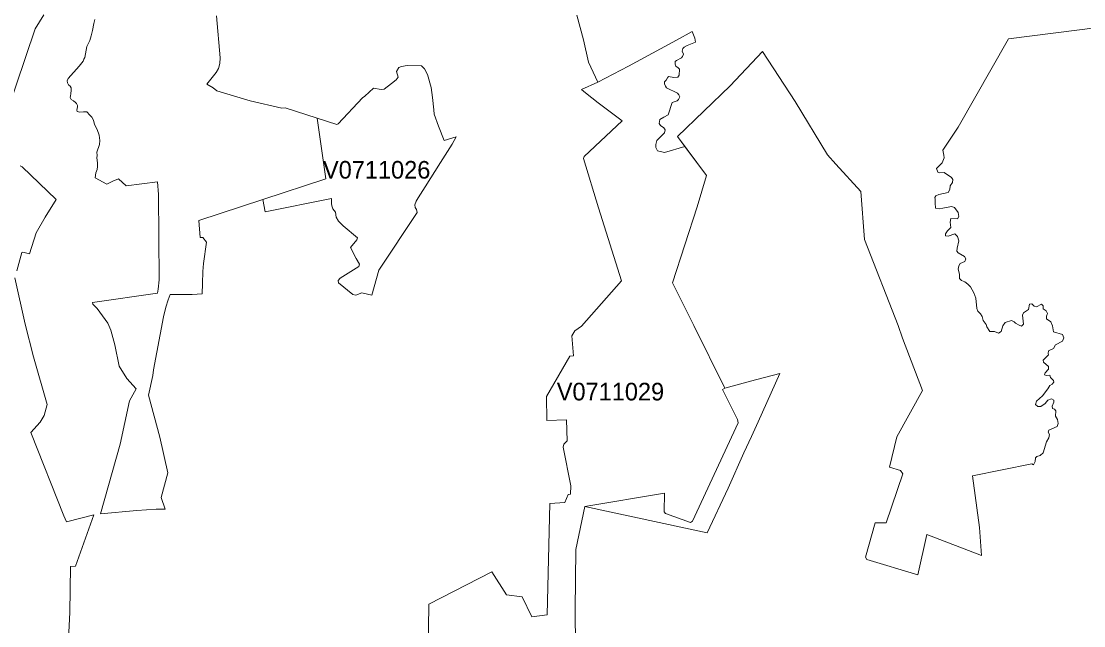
# Model space of a CAD drawing. Extents: x 369010 to 735936, y 6377141 to 6616555.
# Drawn here: x 561961 to 567996, y 6445455 to 6448885 of the extents above; entities that cross this region are included whole.
import ezdxf
from ezdxf.enums import TextEntityAlignment as Align

# ---------------------------------------------------------------- set-up
doc = ezdxf.new("R2010")
doc.units = 0
doc.header["$LTSCALE"] = 40
doc.layers.add('3', color=7, linetype='Continuous', lineweight=13)
doc.layers.add('4', color=7, linetype='Continuous')

msp = doc.modelspace()

# ---------------------------------------------------------------- linework, layer by layer
at = {"layer": '3'}
for points in [[(562089.65, 6448922.89), (562039.84, 6448843.44), (561876.81, 6448360.17)], [(561876.81, 6448360.17), (562039.84, 6448843.44), (562089.65, 6448922.89)], [(562315.9, 6448670), (562312.09, 6448659.73), (562290.74, 6448630.11), (562227.02, 6448559.77), (562222.39, 6448546.86), (562223.05, 6448535.94), (562229.5, 6448525.51), (562237.94, 6448516.57), (562244.4, 6448508.13), (562245.06, 6448494.56), (562242.41, 6448474.04), (562239.93, 6448462.45), (562239.27, 6448452.03), (562243.74, 6448442.43), (562257.31, 6448433.99), (562268.23, 6448425.05), (562274.69, 6448418.59), (562280.48, 6448408.17), (562281.14, 6448399.23), (562276.01, 6448381.19), (562277.83, 6448373.41), (562293.39, 6448370.27), (562313.91, 6448372.09), (562332.61, 6448370.76), (562339.73, 6448365.63), (562344.03, 6448357.85), (562362.07, 6448341.8), (562371.01, 6448323.76), (562377.46, 6448300.59), (562392.86, 6448270.8), (562403.28, 6448239.85), (562407.09, 6448208.9), (562405.1, 6448185.73), (562391.03, 6448141.87), (562391.7, 6448123.83), (562390.7, 6448109.6), (562394.51, 6448082.62), (562393.85, 6448060.61), (562392.03, 6448043.89), (562384.25, 6448025.19), (562380.44, 6447996.23), (562447.97, 6447961.31), (562480.9, 6447978.19), (562513.18, 6447990.44), (562556.37, 6447951.71), (562734.46, 6447974.22), (562740.25, 6447902.06), (562744.22, 6447417.63), (562738.43, 6447364.33), (562734.46, 6447342.16), (562365.88, 6447288.7), (562367.2, 6447280.92), (562392.03, 6447256.09), (562453.1, 6447172.68), (562470.15, 6447132.3), (562493.48, 6447050.21), (562516.98, 6446929.06), (562560.01, 6446857.4), (562613.97, 6446798.81), (562576.23, 6446731.12), (562522.78, 6446486.17), (562411.56, 6446089.95), (562617.28, 6446109.48), (562726.68, 6446116.1), (562777.49, 6446116.1), (562756.63, 6446183.79), (562794.37, 6446321.99), (562747.53, 6446525.23), (562683.65, 6446763.55), (562709.13, 6446874.44), (562712.94, 6446906.88), (562769.05, 6447207.93), (562781.96, 6447263.87), (562795.03, 6447305.58), (562807.44, 6447334.38), (562931.07, 6447334.38), (562988.34, 6447338.18), (562990.99, 6447398.1), (562992.31, 6447465.95), (562996.28, 6447511.47), (563013.16, 6447632.62), (562992.31, 6447658.77), (562976.75, 6447658.77), (562970.13, 6447755.09), (563333.25, 6447874.25), (563691.23, 6447992.26), (563640.92, 6448336.01), (563459.2, 6448393.44), (563441.82, 6448391.45), (563261.09, 6448434.65), (563072.25, 6448490.09), (563050.24, 6448508.13), (563015.48, 6448528.82), (563068.94, 6448594.53), (563081.52, 6448617.2), (563088.63, 6448645.5), (563089.96, 6448677.77), (563070.26, 6448916.93)], [(562390.7, 6448109.6), (562391.7, 6448123.83), (562391.03, 6448141.87), (562405.1, 6448185.73), (562407.09, 6448208.9), (562403.28, 6448239.85), (562392.86, 6448270.8), (562377.46, 6448300.59), (562371.01, 6448323.76), (562362.07, 6448341.8), (562344.03, 6448357.85), (562339.73, 6448365.63), (562332.61, 6448370.76), (562313.91, 6448372.09), (562293.39, 6448370.27), (562277.83, 6448373.41), (562276.01, 6448381.19), (562281.14, 6448399.23), (562280.48, 6448408.17), (562274.69, 6448418.59), (562268.23, 6448425.05), (562257.31, 6448433.99), (562243.74, 6448442.43), (562239.27, 6448452.03), (562239.93, 6448462.45), (562242.41, 6448474.04), (562245.06, 6448494.56), (562244.4, 6448508.13), (562237.94, 6448516.57), (562229.5, 6448525.51), (562223.05, 6448535.94), (562222.39, 6448546.86), (562227.02, 6448559.77), (562290.74, 6448630.11), (562312.09, 6448659.73), (562315.9, 6448670), (562321.69, 6448680.42), (562334.43, 6448741.99), (562351.15, 6448776.75), (562358.26, 6448801.9), (562366.04, 6448832.85), (562372.5, 6448873.4), (562378.29, 6448895.41)], [(562378.29, 6448895.41), (562372.5, 6448873.4), (562366.04, 6448832.85), (562358.26, 6448801.9), (562351.15, 6448776.75), (562334.43, 6448741.99), (562321.69, 6448680.42), (562315.9, 6448670)], [(563070.26, 6448916.93), (563089.96, 6448677.77), (563088.63, 6448645.5), (563081.52, 6448617.2), (563068.94, 6448594.53), (563015.48, 6448528.82), (563050.24, 6448508.13), (563072.25, 6448490.09), (563261.09, 6448434.65), (563441.82, 6448391.45), (563459.2, 6448393.44), (563640.92, 6448336.01), (563754.29, 6448299.93), (563760.25, 6448303.73), (563900.1, 6448450.21), (563912.35, 6448459.81), (563960.84, 6448505.65), (564006.02, 6448499.2), (564022.74, 6448501.02)], [(565158.59, 6448117.71), (565373.25, 6448320.62), (565237.7, 6448422.4), (565165.05, 6448478.67), (565142.7, 6448497.71), (565235.72, 6448540.57), (565182.92, 6448653.11), (565153.63, 6448779.56), (565117.22, 6448920.57)], [(565117.22, 6448920.57), (565153.63, 6448779.56), (565182.92, 6448653.11), (565235.72, 6448540.57), (565410.66, 6448629.78), (565683.24, 6448777.74), (565771.78, 6448827.22), (565787.51, 6448789.16), (565790.82, 6448767.48), (565742.49, 6448748.44), (565725.94, 6448738.02), (565718.16, 6448731.23), (565715.68, 6448716.5), (565721.64, 6448698.3), (565717.33, 6448686.21), (565710.38, 6448678.27), (565681.92, 6448663.71), (565675.79, 6448657.58), (565674.14, 6448641.2), (565678.44, 6448630.77), (565692.18, 6448621.17), (565699.96, 6448613.39), (565698.3, 6448578.8), (565690.52, 6448567.55), (565667.19, 6448566.72), (565637.73, 6448571.85), (565630.78, 6448564.9), (565623.82, 6448551.99), (565613.56, 6448542.39), (565613.56, 6448530.31), (565619.52, 6448516.41), (565626.47, 6448507.8), (565688.7, 6448478.34), (565696.65, 6448467.91), (565702.27, 6448455.83), (565694.33, 6448441.1), (565685.72, 6448434.15), (565657.26, 6448424.72), (565634.75, 6448354.54), (565611.41, 6448340.64), (565587.08, 6448327.73), (565583.61, 6448305.22), (565591.39, 6448293.14), (565611.41, 6448280.9), (565617.37, 6448269.64), (565614.72, 6448253.26), (565594.03, 6448231.58), (565570.7, 6448209.07), (565564.57, 6448185.73), (565565.4, 6448168.35), (565575, 6448151.14), (565614.72, 6448140.71), (565729.75, 6448175.14), (565687.38, 6448232.07), (565986.61, 6448518.56), (566171.64, 6448714.85), (566356.18, 6448429.85), (566540.88, 6448127.8), (566587.72, 6448074.18), (566730.05, 6447920.1), (566749.75, 6447646.19), (566942.23, 6447159.61), (566966.89, 6447087.78), (567079.27, 6446790.37), (566934.12, 6446526.88), (566893.07, 6446355.59), (566955.47, 6446336.55), (566967.55, 6446317.69), (566872.72, 6446039.14), (566811.48, 6446039.14), (566755.21, 6445845.01), (566763.98, 6445831.77), (567052.62, 6445743.55), (567104.59, 6445972.94), (567414.91, 6445854.61), (567402.66, 6446013.33), (567363.44, 6446305.11), (567699.74, 6446374.45), (567711, 6446368.83), (567719.77, 6446387.7), (567722.41, 6446407.22), (567729.2, 6446414.84), (567748.23, 6446421.62), (567765.28, 6446435.53), (567784.15, 6446498.58), (567797.88, 6446521.26), (567801.69, 6446540.12), (567794.24, 6446552.87), (567797.39, 6446565.45), (567845.22, 6446584.98), (567850.18, 6446603.18), (567846.54, 6446625.19), (567834.46, 6446644.72), (567836.78, 6446675.67), (567828.5, 6446683.29), (567817.75, 6446688.25), (567816.59, 6446700.83), (567826.02, 6446723.5), (567825.36, 6446734.92), (567811.46, 6446742.54)], [(565715.68, 6448716.5), (565718.16, 6448731.23), (565725.94, 6448738.02), (565742.49, 6448748.44), (565790.82, 6448767.48), (565787.51, 6448789.16), (565771.78, 6448827.22), (565683.24, 6448777.74), (565410.66, 6448629.78), (565235.72, 6448540.57)], [(568075.43, 6448850.39), (567568, 6448786.68), (567282.17, 6448284.21), (567196.11, 6448153.62), (567201.08, 6448126.48), (567203.06, 6448110.76), (567191.64, 6448082.46), (567186.02, 6448076.17), (567159.54, 6448050.35), (567167.15, 6448028.83), (567174.1, 6448025.69), (567203.06, 6448028.17), (567244.6, 6447999.21), (567251.56, 6447987.29), (567250.23, 6447970.24), (567237.65, 6447952.54), (567235.83, 6447929.86), (567225.74, 6447914.63), (567172.11, 6447902.72), (567155.73, 6447895.77), (567150.1, 6447885.01), (567152.58, 6447875.58), (567151.92, 6447855.38), (567153.74, 6447825.1), (567174.43, 6447821.29), (567194.62, 6447825.76), (567244.44, 6447835.19), (567261.98, 6447828.9), (567282.84, 6447799.94), (567285.32, 6447777.93), (567277.87, 6447764.69), (567240.63, 6447765.85), (567236.83, 6447744.5), (567239.97, 6447714.21), (567221.77, 6447696.67), (567209.52, 6447678.96), (567210.68, 6447667.54), (567225.24, 6447666.38), (567262.98, 6447678.96), (567279.36, 6447663.23)], [(567174.43, 6447821.29), (567153.74, 6447825.1), (567151.92, 6447855.38), (567152.58, 6447875.58), (567150.1, 6447885.01), (567155.73, 6447895.77), (567172.11, 6447902.72), (567225.74, 6447914.63), (567235.83, 6447929.86), (567237.65, 6447952.54), (567250.23, 6447970.24), (567251.56, 6447987.29), (567244.6, 6447999.21), (567203.06, 6448028.17), (567174.1, 6448025.69), (567167.15, 6448028.83), (567159.54, 6448050.35), (567186.02, 6448076.17), (567191.64, 6448082.46), (567203.06, 6448110.76), (567201.08, 6448126.48), (567196.11, 6448153.62), (567282.17, 6448284.21), (567568, 6448786.68), (568075.43, 6448850.39)], [(565108.78, 6445336.41), (565107.95, 6445545.45), (565110.1, 6445887.21), (565162.07, 6446132.65), (565613.56, 6446206.96), (565612.07, 6446101.21), (565621.01, 6446092.27), (565762.35, 6446041.79), (565773.61, 6446047.75), (566032.45, 6446605.99), (566029.47, 6446625.36), (565944.74, 6446795.17), (565956.49, 6446804.1), (565956.16, 6446803.94), (565780.56, 6447159.61), (565659.41, 6447401.9), (565800.09, 6447831.88), (565852.88, 6448010.13), (565729.75, 6448175.14), (565614.72, 6448140.71), (565575, 6448151.14), (565565.4, 6448168.35), (565564.57, 6448185.73), (565570.7, 6448209.07), (565594.03, 6448231.58), (565614.72, 6448253.26), (565617.37, 6448269.64), (565611.41, 6448280.9), (565591.39, 6448293.14), (565583.61, 6448305.22), (565587.08, 6448327.73), (565611.41, 6448340.64), (565634.75, 6448354.54), (565657.26, 6448424.72), (565685.72, 6448434.15), (565694.33, 6448441.1), (565702.27, 6448455.83), (565696.65, 6448467.91), (565688.7, 6448478.34), (565626.47, 6448507.8), (565619.52, 6448516.41), (565613.56, 6448530.31), (565613.56, 6448542.39), (565623.82, 6448551.99), (565630.78, 6448564.9), (565637.73, 6448571.85), (565667.19, 6448566.72), (565690.52, 6448567.55), (565698.3, 6448578.8), (565699.96, 6448613.39), (565692.18, 6448621.17), (565678.44, 6448630.77), (565674.14, 6448641.2), (565675.79, 6448657.58), (565681.92, 6448663.71), (565710.38, 6448678.27), (565717.33, 6448686.21), (565721.64, 6448698.3), (565715.68, 6448716.5)], [(567784.15, 6446498.58), (567765.28, 6446435.53), (567748.23, 6446421.62), (567729.2, 6446414.84), (567722.41, 6446407.22), (567719.77, 6446387.7), (567711, 6446368.83), (567699.74, 6446374.45), (567363.44, 6446305.11), (567402.66, 6446013.33), (567414.91, 6445854.61), (567104.59, 6445972.94), (567052.62, 6445743.55), (566763.98, 6445831.77), (566755.21, 6445845.01), (566811.48, 6446039.14), (566872.72, 6446039.14), (566967.55, 6446317.69), (566955.47, 6446336.55), (566893.07, 6446355.59), (566934.12, 6446526.88), (567079.27, 6446790.37), (566966.89, 6447087.78), (566942.23, 6447159.61), (566749.75, 6447646.19), (566730.05, 6447920.1), (566587.72, 6448074.18), (566540.88, 6448127.8), (566356.18, 6448429.85), (566171.64, 6448714.85), (565986.61, 6448518.56), (565687.38, 6448232.07), (565852.88, 6448010.13), (565800.09, 6447831.88), (565659.41, 6447401.9), (565780.56, 6447159.61), (565956.16, 6446803.94), (566103.45, 6446843.66), (566268.96, 6446887.35), (566146.82, 6446612.62), (566108.75, 6446528.7), (566065.06, 6446437.18), (565975.35, 6446235.6), (565857.52, 6445981.55), (565162.07, 6446132.65), (565110.1, 6445887.21), (565107.95, 6445545.45), (565108.78, 6445336.41)], [(564022.74, 6448501.02), (564064.11, 6448531.47), (564091.09, 6448552.65), (564101.35, 6448568.21), (564092.42, 6448600.98), (564105.33, 6448622.33), (564120.05, 6448628.78), (564153.65, 6448633.92), (564234.42, 6448631.93), (564251.96, 6448615.21), (564268.02, 6448582.94), (564288.7, 6448509.46), (564297.64, 6448452.03), (564303.43, 6448383.01), (564307.07, 6448359.18), (564330.91, 6448290.83), (564363.68, 6448208.9), (564430.71, 6448230.25), (564408.86, 6448188.38), (564342.16, 6448084.61), (564255.77, 6447946.58), (564214.89, 6447884.02), (564203.97, 6447863.99), (564196.85, 6447843.3), (564198.67, 6447827.91), (564205.79, 6447817.48), (564210.59, 6447800.77), (563991.13, 6447473.73), (563952.07, 6447330.41), (563894.8, 6447344.8), (563860.88, 6447330.41), (563843.99, 6447334.38), (563763.23, 6447402.07), (563761.9, 6447415.14), (563772.33, 6447428.05), (563879.08, 6447493.26), (563883.05, 6447507.66), (563863.52, 6447538.78), (563830.92, 6447601.34), (563866.17, 6447644.37), (563871.3, 6447657.44), (563789.21, 6447723.81), (563763.23, 6447751.28), (563748.83, 6447773.29), (563745.35, 6447801.43), (563730.46, 6447820.79), (563724.67, 6447837.51), (563722.18, 6447851.74), (563723.51, 6447880.04), (563346.16, 6447804.08), (563333.25, 6447874.25), (562970.13, 6447755.09), (562976.75, 6447658.77), (562992.31, 6447658.77), (563013.16, 6447632.62), (562996.28, 6447511.47), (562992.31, 6447465.95), (562990.99, 6447398.1), (562988.34, 6447338.18), (562931.07, 6447334.38), (562807.44, 6447334.38), (562795.03, 6447305.58), (562781.96, 6447263.87), (562769.05, 6447207.93), (562712.94, 6446906.88), (562709.13, 6446874.44), (562683.65, 6446763.55), (562747.53, 6446525.23), (562794.37, 6446321.99), (562756.63, 6446183.79), (562777.49, 6446116.1), (562726.68, 6446116.1), (562617.28, 6446109.48), (562411.56, 6446089.95), (562522.78, 6446486.17), (562576.23, 6446731.12), (562613.97, 6446798.81), (562560.01, 6446857.4), (562516.98, 6446929.06), (562493.48, 6447050.21), (562470.15, 6447132.3), (562453.1, 6447172.68), (562392.03, 6447256.09), (562367.2, 6447280.92), (562365.88, 6447288.7), (562734.46, 6447342.16), (562738.43, 6447364.33), (562744.22, 6447417.63), (562740.25, 6447902.06), (562734.46, 6447974.22), (562556.37, 6447951.71), (562513.18, 6447990.44), (562480.9, 6447978.19), (562447.97, 6447961.31), (562380.44, 6447996.23), (562384.25, 6448025.19), (562392.03, 6448043.89), (562393.85, 6448060.61), (562394.51, 6448082.62), (562390.7, 6448109.6)], [(565235.72, 6448540.57), (565142.7, 6448497.71), (565165.05, 6448478.67), (565237.7, 6448422.4), (565373.25, 6448320.62), (565158.59, 6448117.71), (565154.62, 6448106.12), (565239.03, 6447826.42), (565370.77, 6447412.5), (565142.37, 6447154.48), (565104.47, 6447128.49), (565088.92, 6447099.69), (565098.02, 6446987.65), (565077.16, 6446985.16), (564943.77, 6446755.78), (564946.25, 6446619.07), (565058.3, 6446622.88), (565060.95, 6446504.38), (565042.08, 6446484.85), (565038.11, 6446469.12), (565082.46, 6446249), (565081.14, 6446202), (565066.74, 6446200.84), (565048.53, 6446153.84), (564963.96, 6446148.71), (564948.9, 6445516.81), (564860.35, 6445506.39), (564805.74, 6445618.43), (564717.19, 6445631.34), (564633.78, 6445760.43), (564276.29, 6445576.73), (564271.16, 6445166.28)], [(564271.16, 6445166.28), (564276.29, 6445576.73), (564633.78, 6445760.43), (564717.19, 6445631.34), (564805.74, 6445618.43), (564860.35, 6445506.39), (564948.9, 6445516.81), (564963.96, 6446148.71), (565048.53, 6446153.84), (565066.74, 6446200.84), (565081.14, 6446202), (565082.46, 6446249), (565038.11, 6446469.12), (565042.08, 6446484.85), (565060.95, 6446504.38), (565058.3, 6446622.88), (564946.25, 6446619.07), (564943.77, 6446755.78), (565077.16, 6446985.16), (565098.02, 6446987.65), (565088.92, 6447099.69), (565104.47, 6447128.49), (565142.37, 6447154.48), (565370.77, 6447412.5), (565239.03, 6447826.42), (565154.62, 6448106.12), (565158.59, 6448117.71)], [(561954.93, 6448065.24), (561967.01, 6448060.11), (562158.83, 6447873.42), (562096.93, 6447773.13), (562044.97, 6447684.75), (562008.39, 6447564.93), (561970.65, 6447575.35), (561964.2, 6447572.7), (561935.57, 6447468.44)], [(561935.57, 6447468.44), (561964.2, 6447572.7), (561970.65, 6447575.35), (562008.39, 6447564.93), (562044.97, 6447684.75), (562096.93, 6447773.13), (562158.83, 6447873.42), (561967.01, 6448060.11), (561954.93, 6448065.24)], [(567811.46, 6446742.54), (567791.93, 6446734.92), (567775.54, 6446716.72), (567752.21, 6446699.01), (567734, 6446700.17), (567721.42, 6446711.59), (567727.71, 6446729.79), (567760.48, 6446760.08), (567791.93, 6446799.8), (567802.68, 6446819.33), (567816.59, 6446826.94), (567826.02, 6446837.04), (567822.88, 6446847.8), (567807.15, 6446864.02), (567803.35, 6446877.26), (567782.49, 6446874.77), (567772.4, 6446879.9), (567776.87, 6446891.16), (567795.73, 6446912.01), (567795.73, 6446925.91), (567766.11, 6446951.73), (567765.45, 6446962.99), (567795.4, 6446993.27), (567792.59, 6447000.23), (567794.57, 6447014.79), (567823.87, 6447028.53), (567835.12, 6447048.72), (567874.84, 6447070.23), (567882.95, 6447089.1), (567875.51, 6447107.31), (567823.21, 6447123.03), (567817.58, 6447156.46), (567807.98, 6447180.46), (567784.15, 6447196.84), (567783.49, 6447211.41), (567789.11, 6447226.47), (567782.82, 6447241.53), (567765.78, 6447253.61), (567765.28, 6447270), (567755.18, 6447280.09), (567727.38, 6447264.87), (567713.48, 6447268.01), (567701.56, 6447281.25), (567688.32, 6447280.09), (567682.69, 6447250.47), (567652.41, 6447231.43), (567646.78, 6447218.19), (567653.73, 6447166.56), (567641.65, 6447154.64), (567629.07, 6447160.27), (567607.72, 6447172.18), (567600.11, 6447180.46), (567585.05, 6447186.75), (567548.47, 6447176.65), (567536.39, 6447157.79), (567526.95, 6447125.02), (567510.57, 6447116.24), (567488.56, 6447124.35), (567463.07, 6447124.35), (567444.86, 6447152.16), (567441.06, 6447165.4), (567424.67, 6447187.41), (567419.54, 6447210.75), (567409.45, 6447225.81), (567393.06, 6447239.71), (567387.43, 6447255.43), (567382.47, 6447314.02), (567371.71, 6447344.31), (567351.52, 6447378.4), (567337.62, 6447393.46), (567319.41, 6447407.37), (567300.55, 6447413.65), (567290.45, 6447424.91), (567290.45, 6447450.73), (567282.51, 6447479.19), (567286.31, 6447497.4), (567293.93, 6447510.64), (567320.41, 6447522.72), (567326.03, 6447536.46), (567318.42, 6447549.7), (567283.17, 6447570.55), (567275.06, 6447579.99), (567276.22, 6447598.36), (567286.97, 6447639.9), (567279.36, 6447663.23), (567262.98, 6447678.96), (567225.24, 6447666.38), (567210.68, 6447667.54), (567209.52, 6447678.96), (567221.77, 6447696.67), (567239.97, 6447714.21), (567236.83, 6447744.5), (567240.63, 6447765.85), (567277.87, 6447764.69), (567285.32, 6447777.93), (567282.84, 6447799.94), (567261.98, 6447828.9), (567244.44, 6447835.19), (567194.62, 6447825.76), (567174.43, 6447821.29)], [(567279.36, 6447663.23), (567286.97, 6447639.9), (567276.22, 6447598.36), (567275.06, 6447579.99), (567283.17, 6447570.55), (567318.42, 6447549.7), (567326.03, 6447536.46), (567320.41, 6447522.72), (567293.93, 6447510.64), (567286.31, 6447497.4), (567282.51, 6447479.19), (567290.45, 6447450.73), (567290.45, 6447424.91), (567300.55, 6447413.65), (567319.41, 6447407.37), (567337.62, 6447393.46), (567351.52, 6447378.4), (567371.71, 6447344.31), (567382.47, 6447314.02), (567387.43, 6447255.43), (567393.06, 6447239.71), (567409.45, 6447225.81), (567419.54, 6447210.75), (567424.67, 6447187.41), (567441.06, 6447165.4), (567444.86, 6447152.16), (567463.07, 6447124.35), (567488.56, 6447124.35), (567510.57, 6447116.24), (567526.95, 6447125.02), (567536.39, 6447157.79), (567548.47, 6447176.65), (567585.05, 6447186.75), (567600.11, 6447180.46), (567607.72, 6447172.18), (567629.07, 6447160.27), (567641.65, 6447154.64), (567653.73, 6447166.56), (567646.78, 6447218.19), (567652.41, 6447231.43), (567682.69, 6447250.47), (567688.32, 6447280.09), (567701.56, 6447281.25), (567713.48, 6447268.01), (567727.38, 6447264.87), (567755.18, 6447280.09), (567765.28, 6447270), (567765.78, 6447253.61), (567782.82, 6447241.53), (567789.11, 6447226.47), (567783.49, 6447211.41), (567784.15, 6447196.84), (567807.98, 6447180.46), (567817.58, 6447156.46), (567823.21, 6447123.03), (567875.51, 6447107.31), (567882.95, 6447089.1), (567874.84, 6447070.23), (567835.12, 6447048.72), (567823.87, 6447028.53), (567794.57, 6447014.79), (567792.59, 6447000.23), (567795.4, 6446993.27), (567765.45, 6446962.99), (567766.11, 6446951.73), (567795.73, 6446925.91), (567795.73, 6446912.01), (567776.87, 6446891.16), (567772.4, 6446879.9), (567782.49, 6446874.77), (567803.35, 6446877.26), (567807.15, 6446864.02), (567822.88, 6446847.8), (567826.02, 6446837.04), (567816.59, 6446826.94), (567802.68, 6446819.33), (567791.93, 6446799.8), (567760.48, 6446760.08), (567727.71, 6446729.79), (567721.42, 6446711.59), (567734, 6446700.17), (567752.21, 6446699.01), (567775.54, 6446716.72), (567791.93, 6446734.92), (567811.46, 6446742.54), (567825.36, 6446734.92), (567826.02, 6446723.5), (567816.59, 6446700.83), (567817.75, 6446688.25), (567828.5, 6446683.29), (567836.78, 6446675.67), (567834.46, 6446644.72), (567846.54, 6446625.19), (567850.18, 6446603.18), (567845.22, 6446584.98), (567797.39, 6446565.45), (567794.24, 6446552.87), (567801.69, 6446540.12), (567797.88, 6446521.26), (567784.15, 6446498.58)], [(561923.82, 6447429.38), (561983.07, 6447166.23), (562031.23, 6446981.19), (562108.68, 6446711.59), (562090.48, 6446647.7), (562068.3, 6446609.8), (562016.33, 6446551.21), (562203.19, 6446078.37), (562218.75, 6446045.76), (562373.82, 6446084.82), (562268.23, 6445792.87), (562240.92, 6445791.72), (562236.29, 6445529.72), (562217.42, 6445153.2), (562175.88, 6444910.9), (562112.66, 6444659.5), (561998.13, 6444497.8), (561931.6, 6444525.28)], [(561931.6, 6444525.28), (561998.13, 6444497.8), (562112.66, 6444659.5), (562175.88, 6444910.9), (562217.42, 6445153.2), (562236.29, 6445529.72), (562240.92, 6445791.72), (562268.23, 6445792.87), (562373.82, 6446084.82), (562218.75, 6446045.76), (562203.19, 6446078.37), (562016.33, 6446551.21), (562068.3, 6446609.8), (562090.48, 6446647.7), (562108.68, 6446711.59), (562031.23, 6446981.19), (561983.07, 6447166.23), (561923.82, 6447429.38)]]:
    msp.add_lwpolyline(points, dxfattribs=at)
for points in [[(563640.92, 6448336.01), (563691.23, 6447992.26), (563333.25, 6447874.25), (563346.16, 6447804.08), (563723.51, 6447880.04), (563722.18, 6447851.74), (563724.67, 6447837.51), (563730.46, 6447820.79), (563745.35, 6447801.43), (563748.83, 6447773.29), (563763.23, 6447751.28), (563789.21, 6447723.81), (563871.3, 6447657.44), (563866.17, 6447644.37), (563830.92, 6447601.34), (563863.52, 6447538.78), (563883.05, 6447507.66), (563879.08, 6447493.26), (563772.33, 6447428.05), (563761.9, 6447415.14), (563763.23, 6447402.07), (563843.99, 6447334.38), (563860.88, 6447330.41), (563894.8, 6447344.8), (563952.07, 6447330.41), (563991.13, 6447473.73), (564210.59, 6447800.77), (564205.79, 6447817.48), (564198.67, 6447827.91), (564196.85, 6447843.3), (564203.97, 6447863.99), (564214.89, 6447884.02), (564255.77, 6447946.58), (564342.16, 6448084.61), (564408.86, 6448188.38), (564430.71, 6448230.25), (564363.68, 6448208.9), (564330.91, 6448290.83), (564307.07, 6448359.18), (564303.43, 6448383.01), (564297.64, 6448452.03), (564288.7, 6448509.46), (564268.02, 6448582.94), (564251.96, 6448615.21), (564234.42, 6448631.93), (564153.65, 6448633.92), (564120.05, 6448628.78), (564105.33, 6448622.33), (564092.42, 6448600.98), (564101.35, 6448568.21), (564091.09, 6448552.65), (564064.11, 6448531.47), (564022.74, 6448501.02), (564006.02, 6448499.2), (563960.84, 6448505.65), (563912.35, 6448459.81), (563900.1, 6448450.21), (563760.25, 6448303.73), (563754.29, 6448299.93)], [(565956.49, 6446804.1), (565944.74, 6446795.17), (566029.47, 6446625.36), (566032.45, 6446605.99), (565773.61, 6446047.75), (565762.35, 6446041.79), (565621.01, 6446092.27), (565612.07, 6446101.21), (565613.56, 6446206.96), (565162.07, 6446132.65), (565857.52, 6445981.55), (565975.35, 6446235.6), (566065.06, 6446437.18), (566108.75, 6446528.7), (566146.82, 6446612.62), (566268.96, 6446887.35), (566103.45, 6446843.66)]]:
    msp.add_lwpolyline(points, close=True, dxfattribs=at)

# ---------------------------------------------------------------- texts
at = {"layer": '4'}
for s, p in [('V0711026', (563979.63, 6447992.68)), ('V0711029', (565307.44, 6446733.79))]:
    msp.add_text(s, height=100, dxfattribs=at).set_placement(p, align=Align.CENTER)

doc.saveas('drawing.dxf')
